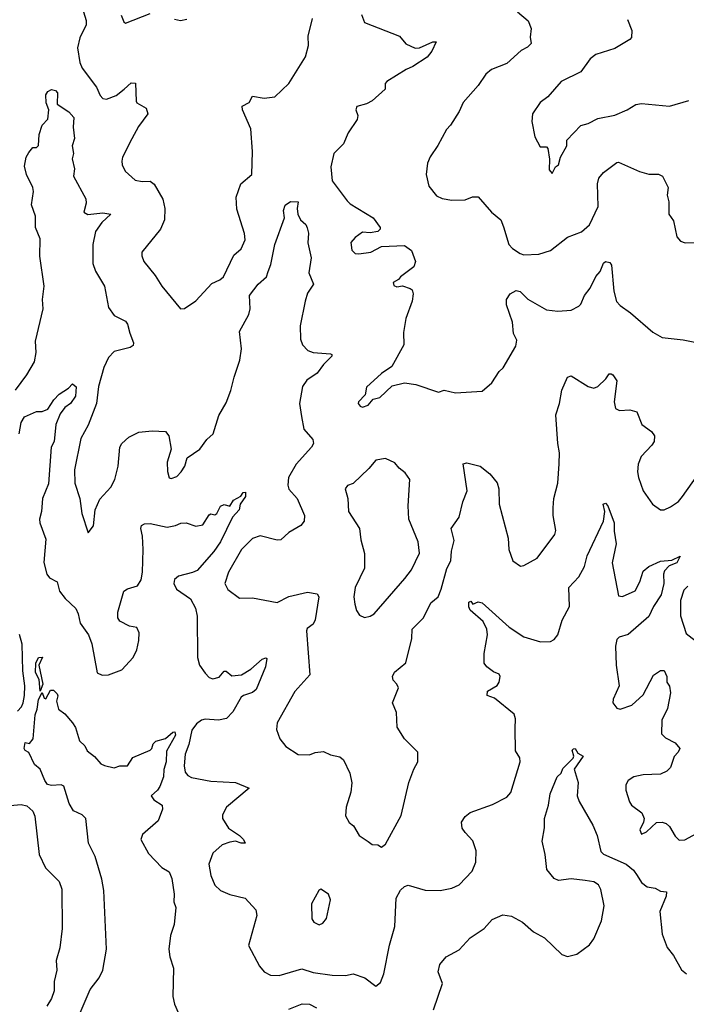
# Model space of a CAD drawing. Extents: x 2199565 to 2323334, y 894172 to 1018966.
# Tile 336 of 440: x 2305767 to 2309282, y 955184 to 960381. Entities that reach past the tile are written whole.
import ezdxf

# ---------------------------------------------------------------- set-up
doc = ezdxf.new("R2010")
doc.units = 0

msp = doc.modelspace()

# ---------------------------------------------------------------- linework, layer by layer
at = {"layer": '0CON10XD'}
for points in [[(2306103.1, 960423.1), (2306117.8, 960377.8), (2306116.8, 960355), (2306083.8, 960285), (2306072.2, 960232.2), (2306083.6, 960155), (2306095.4, 960125.4), (2306171.9, 960025), (2306191.7, 959981.7), (2306205.6, 959965.6), (2306225, 959961.9), (2306275, 959981.1), (2306317.5, 960015), (2306355, 960047.8), (2306377, 960047), (2306381.2, 959951.2), (2306385, 959943.3), (2306433.8, 959915), (2306442.5, 959885), (2306393, 959817), (2306357.1, 959752.9), (2306309.2, 959655), (2306304.3, 959635), (2306307.5, 959615), (2306322.7, 959582.7), (2306374.7, 959534.7), (2306413.2, 959526.8), (2306455, 959528.6), (2306475, 959514.2), (2306521.2, 959435), (2306532, 959385), (2306530.5, 959325), (2306509.5, 959275), (2306410.8, 959155), (2306410, 959135), (2306422, 959105), (2306480.6, 959030.6), (2306515.6, 958975), (2306615, 958856.2), (2306635, 958856.7), (2306695, 958896.7), (2306780.3, 958989.7), (2306821.3, 959008.7), (2306841.4, 959025), (2306895, 959138.8), (2306935, 959171.2), (2306955, 959220), (2306952.7, 959252.7), (2306910.8, 959380.8), (2306908.5, 959445), (2306931.9, 959515), (2306990, 959565), (2306994.5, 959685), (2306985.6, 959805), (2306942, 959905), (2306940, 959925), (2306976.7, 959945), (2306995, 959977.5), (2307056.5, 959966.5), (2307112, 959975), (2307185.8, 960045), (2307274.3, 960185), (2307289.5, 960245), (2307287.9, 960295), (2307311.5, 960388.5)], [(2308392.4, 960422.4), (2308448.1, 960375), (2308464, 960335), (2308458.8, 960288.8), (2308463.3, 960255), (2308445, 960236.7), (2308411.2, 960218.8), (2308335, 960150.8), (2308255, 960118.1), (2308225, 960093.8), (2308184.2, 960035), (2308106, 959945), (2308085, 959897.5), (2308038.8, 959825), (2308017.7, 959802.3), (2307972.3, 959717.7), (2307931.7, 959658.3), (2307918, 959625), (2307910.8, 959565), (2307925, 959503.3), (2307965, 959452.5), (2307995, 959436.9), (2308045, 959428.6), (2308115, 959430.8), (2308155, 959446.2), (2308185, 959446.2), (2308254.3, 959365), (2308303.1, 959325), (2308318.2, 959288.2), (2308345.7, 959195), (2308365, 959173.3), (2308405, 959146.9), (2308425, 959140.6), (2308505, 959143.1), (2308565, 959162.9), (2308655, 959233.3), (2308729.1, 959260.9), (2308771.9, 959298.1), (2308817.9, 959395), (2308814.1, 959515), (2308821.2, 959545), (2308845, 959575.6), (2308915, 959627.1), (2308925, 959628.6), (2309035, 959580), (2309085, 959566), (2309135, 959566), (2309156.2, 959555), (2309185.7, 959495), (2309180.8, 959455), (2309190.5, 959419.5), (2309189.2, 959355), (2309215, 959320), (2309231.2, 959235), (2309251.7, 959211.7), (2309276.4, 959203.6), (2309337.5, 959205)], [(2306302.5, 960405), (2306315, 960370), (2306325, 960362.5), (2306455, 960414)], [(2306582.5, 960385), (2306615, 960378), (2306647.5, 960385)], [(2307569.7, 960409.7), (2307585, 960366.7), (2307768.8, 960295), (2307803.2, 960253.2), (2307851.7, 960231.7), (2307875, 960232.5), (2307945, 960265.5), (2307963.3, 960265), (2307939.5, 960215), (2307915, 960182.9), (2307840, 960135), (2307805, 960119.2), (2307703.3, 960055), (2307693.8, 960045), (2307693.8, 960015), (2307625, 959952.9), (2307595, 959936.7), (2307545, 959923.8), (2307538.6, 959905), (2307549.5, 959875), (2307545.5, 959855), (2307499.4, 959785), (2307474.2, 959725.8), (2307423.5, 959675), (2307408.2, 959605), (2307415, 959531.2), (2307492.9, 959425), (2307509.3, 959409.3), (2307630, 959335), (2307667.5, 959285), (2307667.5, 959275), (2307655, 959263.3), (2307615, 959256.7), (2307575, 959260), (2307535, 959232.5), (2307512.5, 959205), (2307518, 959165), (2307535, 959148), (2307555, 959146), (2307617.5, 959155), (2307675, 959184), (2307795, 959190), (2307833, 959163), (2307853.3, 959105), (2307845, 959077.5), (2307775.6, 959024.4)], [(2308971.7, 960381.7), (2308994.3, 960325), (2308993, 960287), (2308983.6, 960276.4), (2308905, 960229.2), (2308805, 960198), (2308775.8, 960174.2), (2308725, 960106), (2308621.2, 960055), (2308551.2, 959975), (2308511.2, 959945), (2308470, 959885), (2308466.7, 959845), (2308484, 959764), (2308510.7, 959710.7), (2308545, 959710), (2308551.7, 959701.7), (2308561.2, 959645), (2308558.3, 959588.3), (2308575, 959570), (2308592.5, 959605), (2308607.5, 959615), (2308618.8, 959655), (2308652.5, 959715), (2308652.5, 959745), (2308725, 959822.5), (2308765, 959834.3), (2308815, 959859.2), (2308905, 959877.5), (2308970, 959905), (2309015, 959933.8), (2309045, 959940), (2309194.2, 959925.8), (2309295, 959954.2)], [(2305744.1, 958425.9), (2305805, 958506.7), (2305844.7, 958575), (2305853.1, 958625), (2305850.4, 958685), (2305890.2, 958855), (2305886, 958905), (2305896, 958975), (2305872.9, 959132.9), (2305874.7, 959225), (2305850.5, 959285), (2305850, 959345), (2305829.1, 959405), (2305838.5, 959475), (2305835.4, 959495), (2305802.4, 959565), (2305792, 959608), (2305800.4, 959655), (2305815, 959681.2), (2305835, 959707.5), (2305855, 959707.5), (2305865, 959717.5), (2305870, 959775), (2305885.6, 959824.4), (2305915, 959856.7), (2305920, 959905), (2305907, 959943), (2305904, 959985), (2305915, 960003.3), (2305935, 960013.8), (2305955, 960008), (2305966, 959995), (2305963.3, 959935), (2306025, 959895.8), (2306052.5, 959865), (2306048.9, 959815), (2306055.8, 959755), (2306044, 959715), (2306050, 959675), (2306042.8, 959647.2), (2306056, 959595), (2306050, 959555), (2306115.8, 959435.8), (2306117.1, 959412.9), (2306104.3, 959365), (2306125, 959352.5), (2306205, 959361.2), (2306247.5, 959355), (2306199.6, 959310.4), (2306166, 959264), (2306153.1, 959195), (2306151.5, 959095), (2306166.4, 959055), (2306213.6, 958975), (2306235, 958862), (2306265, 958820), (2306325, 958790), (2306335.8, 958775), (2306347.5, 958727.5), (2306366, 958675), (2306365, 958662.5), (2306348.8, 958651.2), (2306265, 958629.4), (2306235, 958599.2), (2306209.5, 958545), (2306182.9, 958445), (2306171.5, 958355), (2306128.1, 958241.9), (2306088.8, 958171.2), (2306056.2, 958005), (2306058.1, 957935), (2306084.3, 957855), (2306094.5, 957774.5), (2306127, 957673), (2306155, 957710), (2306164.4, 957795), (2306189.7, 957850.3), (2306246.4, 957913.6), (2306268.8, 957955), (2306285.5, 958025), (2306294.5, 958125), (2306304.7, 958145.3), (2306342.3, 958177.7), (2306395, 958204.4), (2306465, 958211.4), (2306535, 958207.5), (2306552.5, 958185), (2306566.2, 958115), (2306544.2, 958045.8), (2306546.1, 957996.1), (2306554.1, 957964.1), (2306565, 957960), (2306595, 957970), (2306618.8, 957995), (2306637.5, 958025), (2306650.5, 958069.5), (2306716, 958115), (2306754.2, 958165), (2306787.1, 958195), (2306816.9, 958293.1), (2306855, 958359.2), (2306880.7, 958425), (2306896.7, 958495), (2306928.2, 958585), (2306935.4, 958645), (2306925.8, 958735), (2306975.6, 958825), (2306981.1, 958855), (2306978.6, 958925), (2307025, 958986), (2307067.5, 959025), (2307077.2, 959052.8), (2307091.4, 959088.6), (2307112.2, 959195), (2307162.5, 959335), (2307157.5, 959375), (2307167, 959403), (2307195, 959422.5), (2307235, 959420), (2307230, 959385), (2307234, 959355), (2307248, 959325), (2307275, 959301.2), (2307283, 959283), (2307288.9, 959255), (2307285.5, 959204.5), (2307304.1, 959125), (2307291.5, 959045), (2307315.6, 958985), (2307285, 958938.8), (2307272.1, 958895), (2307246.2, 958765), (2307246.7, 958695), (2307257.5, 958665), (2307286.2, 958635), (2307315, 958624.4), (2307405, 958617.5), (2307412.5, 958615), (2307413.3, 958605), (2307368.1, 958561.9), (2307335, 958515.6), (2307281.6, 958478.4), (2307258.1, 958445), (2307242.1, 958355), (2307252.9, 958287.1), (2307265, 958220), (2307312, 958165), (2307316, 958145), (2307305.5, 958124.5), (2307225.4, 958034.6), (2307184.6, 957965.4), (2307180, 957925), (2307185, 957903.3), (2307230, 957855), (2307268.1, 957765), (2307266.5, 957735), (2307248.3, 957711.7), (2307185, 957675.6), (2307143.3, 957636.7), (2307125, 957634.4), (2307035, 957657.5), (2306995, 957643.1), (2306935.7, 957584.3), (2306868.2, 957465), (2306848.9, 957405), (2306865, 957374), (2306925, 957328.8), (2306995, 957329.4), (2307125, 957306), (2307185, 957336.9), (2307285, 957359.2), (2307335, 957351.9), (2307344.5, 957335), (2307325, 957213.8), (2307315, 957190.8), (2307282.8, 957167.2), (2307278.6, 957155), (2307296.6, 956923.4), (2307216.9, 956835), (2307125, 956670), (2307121.4, 956635), (2307139.2, 956585), (2307169.2, 956545), (2307235, 956502.5), (2307295, 956501.4), (2307325, 956512.9), (2307368.8, 956518.8), (2307405, 956501.4), (2307455, 956490), (2307474, 956475), (2307508.1, 956405), (2307517.3, 956352.7), (2307512.5, 956305), (2307487.5, 956225), (2307485, 956180), (2307503.9, 956143.9), (2307526.4, 956126.4), (2307556.7, 956075), (2307604.1, 956044.1), (2307625, 956028.8), (2307655, 956026.2), (2307675, 956013.3), (2307695, 956030), (2307778.7, 956181.3), (2307819.2, 956355), (2307844.2, 956425.8), (2307866.2, 956465), (2307866.7, 956515), (2307795, 956586.2), (2307757.3, 956647.3), (2307753.1, 956725), (2307733.1, 956775), (2307764.2, 956855), (2307755.8, 956875), (2307736.2, 956896.2), (2307732.5, 956915), (2307742.5, 956937.5), (2307803.6, 956986.4), (2307834.2, 957115), (2307836.3, 957163.7), (2307896.3, 957223.7), (2307935, 957303.8), (2307972.9, 957335), (2307989.6, 957375), (2308019.2, 957485), (2308040, 957525), (2308043.4, 957576.6), (2308057.5, 957632.5), (2308042.2, 957695), (2308085, 957756.2), (2308103.2, 957836.8), (2308125.5, 957894.5), (2308105, 958037.5), (2308125, 958043.3), (2308195, 958024.2), (2308246.2, 957985), (2308285, 957936.7), (2308292.5, 957905), (2308295.8, 957825), (2308343.3, 957645), (2308346.7, 957585), (2308367.5, 957525), (2308407.5, 957497.5), (2308425, 957501.2), (2308495, 957540), (2308589.2, 957665), (2308593.8, 957685), (2308580, 957765), (2308580, 957805), (2308584, 957855), (2308604.5, 957935.5), (2308612.1, 958037.9), (2308614, 958095), (2308603.8, 958145), (2308593.6, 958295), (2308613.3, 958355), (2308625, 958426.7), (2308655, 958494), (2308675, 958501.8), (2308765, 958445.7), (2308795, 958436.9), (2308815.8, 958445), (2308857.5, 958485), (2308875, 958512.5), (2308885, 958512.5), (2308895, 958506.7), (2308915.5, 958475), (2308900.8, 958365), (2308909.3, 958329.3), (2308929.3, 958319.3), (2308985, 958322.5), (2309021.2, 958311.2), (2309046.7, 958245), (2309098.3, 958208.3), (2309114, 958185), (2309112, 958155), (2309100, 958135), (2309043.4, 958076.6), (2309027.5, 958035), (2309024.2, 957995), (2309029.2, 957965), (2309054.5, 957894.5), (2309104.3, 957824.3), (2309145, 957794.2), (2309165, 957794.2), (2309199.3, 957810.7), (2309240.9, 957839.1), (2309262.5, 957865), (2309495, 958195.6)], [(2307775.6, 959024.4), (2307765, 959010), (2307736.7, 958995), (2307739.3, 958979.3), (2307755, 958972), (2307785, 958976.7), (2307825, 958963.3), (2307836.7, 958955), (2307841.2, 958935), (2307836, 958895), (2307802.2, 958805), (2307790.3, 958729.7), (2307793.1, 958665), (2307729.7, 958550.3), (2307675, 958513.8), (2307595, 958442.5), (2307588.3, 958401.7), (2307553.3, 958365), (2307551.2, 958355), (2307561.7, 958341.7), (2307575, 958336.7), (2307605, 958346.7), (2307630.7, 958379.3), (2307665, 958387.5), (2307730.8, 958449.2), (2307796.1, 958463.9), (2307855, 958456), (2307975, 958416), (2308005, 958425.8), (2308065, 958412), (2308205, 958420), (2308255.7, 958464.3), (2308295.7, 958524.3), (2308316.8, 958543.2), (2308382.4, 958657.6), (2308389.1, 958689.1), (2308370.9, 958725), (2308366.2, 958785), (2308333.7, 958876.3), (2308334.5, 958905), (2308352.5, 958935), (2308385, 958951.9), (2308405, 958946.7), (2308447, 958907), (2308545, 958850.6), (2308605, 958842.5), (2308675, 958848), (2308715, 958868.8), (2308725, 958880), (2308745.7, 958925), (2308775, 958964), (2308805, 959026.7), (2308827, 959053), (2308845, 959096.2), (2308855.8, 959105.8), (2308879.2, 959099.2), (2308888, 959085), (2308898.9, 958948.9), (2308914.6, 958894.6), (2308932.6, 958872.6), (2308988, 958835), (2309105, 958732), (2309155, 958704.2), (2309265, 958692), (2309386.4, 958666.4)], [(2305764.3, 958195), (2305775, 958256), (2305791.9, 958285), (2305855, 958314), (2305885, 958313.3), (2305914.1, 958325.9), (2305946, 958375), (2305974.4, 958405.6), (2306024.1, 958435.9), (2306045, 958458.8), (2306065, 958443.3), (2306060.8, 958395), (2306034.1, 958355), (2306005.2, 958334.8), (2305979.2, 958300.8), (2305957.7, 958245), (2305948.2, 958155), (2305932.9, 958125), (2305918.2, 957931.8), (2305886.2, 957855), (2305881.5, 957785), (2305870.4, 957745), (2305872.5, 957725), (2305905, 957640), (2305894.2, 957515.8), (2305909.2, 957455), (2305923.8, 957435), (2305964.6, 957414.6), (2305976.5, 957365), (2306006, 957326), (2306063.2, 957273.2), (2306075.4, 957245), (2306085, 957196.2), (2306128.8, 957135), (2306147.5, 957087.5), (2306175, 956933.3), (2306202.3, 956922.3), (2306235, 956924), (2306305, 956949.1), (2306365.5, 957015), (2306383.8, 957055), (2306394.5, 957104.5), (2306396.7, 957145), (2306385, 957173.8), (2306345, 957180), (2306295, 957206.7), (2306283.9, 957223.9), (2306283.9, 957253.9), (2306315.8, 957365), (2306335, 957377.1), (2306387.3, 957392.7), (2306407.3, 957425), (2306414.7, 957465), (2306417.8, 957585), (2306414.6, 957654.6), (2306405.7, 957695), (2306408.6, 957711.4), (2306425, 957720.8), (2306455, 957722.5), (2306545, 957703.1), (2306588.3, 957711.7), (2306615.9, 957724.1), (2306644.2, 957725.8), (2306695, 957708), (2306732.5, 957715), (2306765, 957767.5), (2306775, 957772.5), (2306795, 957767.5), (2306805.8, 957774.2), (2306825.7, 957814.3), (2306845, 957822.5), (2306875.5, 957814.5), (2306894.5, 957845.5), (2306933.4, 957866.6), (2306945, 957886.2), (2306956.8, 957886.8), (2306956.9, 957865), (2306930, 957825), (2306924, 957795), (2306888.8, 957755), (2306825.8, 957625), (2306790, 957575), (2306701.9, 957475), (2306677.1, 957462.9), (2306604.3, 957445), (2306583.2, 957426.8), (2306579.1, 957405), (2306593.3, 957375), (2306666.7, 957325), (2306693.5, 957275), (2306702.4, 957232.4), (2306704.3, 957014.3), (2306714.7, 956974.7), (2306745, 956932.9), (2306765, 956909.4), (2306785, 956901.5), (2306818.9, 956911.1), (2306845, 956942.5), (2306855, 956942.5), (2306885, 956918.5), (2306936.6, 956923.4), (2306985, 956952.9), (2307045, 957005.5), (2307063.9, 957013.9), (2307070, 957010), (2307062.5, 956965), (2307013.9, 956846.1), (2306995, 956831.1), (2306946, 956815), (2306935, 956805.5), (2306891.3, 956728.7), (2306856.5, 956693.5), (2306815, 956683.8), (2306745, 956688.9), (2306725, 956683.8), (2306698.8, 956665), (2306675, 956632), (2306658.5, 956555), (2306639.2, 956505), (2306633.4, 956443.4), (2306639.1, 956409.1), (2306652.6, 956392.6), (2306672, 956382), (2306775, 956362.2), (2306905, 956354.4), (2306977.5, 956325), (2306857.5, 956225), (2306835.7, 956185), (2306835.8, 956165), (2306867.5, 956115), (2306925, 956075.5), (2306946.4, 956055), (2306955.7, 956034.3), (2306935, 956034.6), (2306905, 956045.4), (2306875, 956040), (2306834.6, 956025.4), (2306785, 955982), (2306764.5, 955925), (2306774.4, 955865), (2306795, 955813.8), (2306825, 955786), (2306875, 955764), (2306955, 955744.3), (2307012.4, 955682.4), (2307016.3, 955653.7), (2306974, 955495), (2307031.4, 955385), (2307056, 955355), (2307088.3, 955338.3), (2307135, 955336.9), (2307255, 955372.5), (2307315, 955352), (2307415, 955338.5), (2307485, 955335.6), (2307525.6, 955345.6), (2307586.7, 955325), (2307645, 955280), (2307669.7, 955300.3), (2307686, 955346), (2307715.9, 955495.9), (2307744.4, 955595.6), (2307751.1, 955745), (2307775, 955786.7), (2307795, 955805.7), (2307815, 955813.1), (2307905, 955787.1), (2307984.1, 955785.9), (2308045, 955797.1), (2308085, 955814.4), (2308153.4, 955886.6), (2308171.4, 955935), (2308174, 955995), (2308157, 956047), (2308115, 956090.8), (2308100, 956115), (2308096, 956145), (2308115, 956176), (2308142.6, 956197.4), (2308260.6, 956239.4), (2308335, 956277.1), (2308357.4, 956302.6), (2308405.8, 956465), (2308403.8, 956485), (2308381.9, 956521.9), (2308379.2, 956640.8), (2308381.7, 956691.7), (2308375, 956716.7), (2308270.7, 956800.7), (2308232.5, 956815), (2308233.6, 956836.4), (2308285, 956867.5), (2308295.8, 956884.2), (2308300, 956915), (2308295, 956927.5), (2308265, 956940), (2308230, 956965), (2308216.2, 956985), (2308215.9, 957035.9), (2308233.1, 957135), (2308230, 957165), (2308211.4, 957205), (2308142.1, 957265), (2308135, 957282.5), (2308135, 957307.5), (2308145, 957312.5), (2308157, 957297), (2308185, 957308.8), (2308205, 957302.9), (2308347.1, 957175), (2308424.7, 957124.7), (2308513, 957097), (2308565, 957100), (2308585, 957110.6), (2308605, 957134.2), (2308628, 957212), (2308666.4, 957285), (2308662, 957385), (2308715, 957440), (2308745.6, 957495.6), (2308758.8, 957551.2), (2308845.7, 957735), (2308852.9, 957785), (2308844.2, 957825), (2308855, 957830), (2308868.1, 957815), (2308901.8, 957725), (2308901.8, 957681.8), (2308912.8, 957615), (2308890.8, 957515), (2308925, 957340), (2308945, 957337.5), (2309012.7, 957367.3), (2309036.2, 957413.8), (2309055, 957471.2), (2309083.8, 957495), (2309145, 957523.3), (2309205, 957528.8), (2309249.3, 957549.3), (2309231.9, 957515), (2309190.8, 957499.2), (2309167, 957473), (2309162.1, 957455), (2309164.1, 957405), (2309149.1, 957345), (2309108.8, 957285), (2309085, 957230.9), (2308975, 957135.6), (2308928.5, 957121.5), (2308915, 957110), (2308908.9, 957075), (2308911.9, 956975), (2308928.1, 956865), (2308895.6, 956795), (2308894.2, 956775), (2308915, 956746.7), (2308932.7, 956742.7), (2308995, 956763.1), (2309055, 956817.5), (2309108.8, 956921.2), (2309145, 956945.7), (2309165, 956946.2), (2309180, 956915), (2309180, 956885), (2309194.1, 956864.1), (2309197.9, 956827.9), (2309182.5, 956745), (2309152.5, 956685), (2309151.4, 956611.4), (2309171.7, 956591.7), (2309223.8, 956565), (2309248, 956535), (2309238.8, 956515), (2309217.3, 956492.7), (2309198.8, 956435), (2309180, 956415), (2309145, 956399.2), (2309055, 956395.7), (2309005, 956384.4), (2308975, 956365.6), (2308962.7, 956342.7), (2308963.1, 956315), (2308982.3, 956252.3), (2308993.3, 956235), (2309046.7, 956195), (2309060, 956165), (2309056.7, 956145), (2309036.7, 956105), (2309045, 956083.3), (2309072.5, 956095), (2309125, 956143.3), (2309155, 956146.2), (2309175, 956138.8), (2309192.7, 956122.7), (2309222.7, 956072.7), (2309245, 956051.2), (2309275, 956052.5), (2309335, 956086)], [(2307585, 957226.2), (2307615, 957232.5), (2307635.8, 957245), (2307797.9, 957432.1), (2307832, 957478), (2307875.5, 957565), (2307867.1, 957625), (2307818.1, 957745), (2307814.3, 957815), (2307823.8, 957955), (2307799.5, 957989.5), (2307767.5, 958015), (2307745, 958043.3), (2307696.1, 958066.1), (2307645, 958056.2), (2307608.2, 958011.8), (2307525, 957933.3), (2307495, 957922.5), (2307482.5, 957905), (2307496.2, 957855), (2307501.2, 957785), (2307558, 957695), (2307565.7, 957635.7), (2307584.1, 957564.1), (2307584.3, 957485.7), (2307535.9, 957384.1), (2307529.2, 957335), (2307533.6, 957296.4), (2307542.7, 957262.7), (2307557.7, 957237.7), (2307585, 957226.2)], [(2309289.2, 957390.8), (2309269.8, 957370.2), (2309250.8, 957315), (2309251.8, 957235), (2309281.8, 957141.8), (2309366.9, 957075)], [(2305755, 956732.1), (2305775.7, 956754.3), (2305784.6, 956775), (2305792.7, 956815), (2305793.6, 956865), (2305782.3, 956945), (2305779.2, 957085), (2305765.8, 957135.8)], [(2305875, 956836.7), (2305868.7, 956898.7), (2305850.3, 956935), (2305852.2, 956985), (2305865, 957014.2), (2305887, 957017), (2305868.1, 956975), (2305888.1, 956875), (2305875, 956836.7)], [(2306074.8, 955115), (2306137.5, 955262.5), (2306185.8, 955324.2), (2306204.7, 955365), (2306224.3, 955475), (2306209.8, 955785), (2306199.5, 955845), (2306163.9, 955965), (2306129.2, 956035), (2306116.1, 956165), (2306096.5, 956185), (2306050, 956205), (2306027, 956245), (2306000, 956335), (2305985, 956342.9), (2305935, 956339.4), (2305913.8, 956345), (2305899.2, 956365), (2305874, 956425), (2305845, 956450.4), (2305814.4, 956514.4), (2305795, 956524), (2305790.4, 956535), (2305795, 956565.8), (2305819, 956561), (2305838.1, 956585), (2305848.1, 956711.9), (2305858.5, 956741.5), (2305865, 956792.5), (2305885, 956830), (2305895, 956800), (2305905, 956797.5), (2305928.3, 956841.7), (2305945, 956842.5), (2305965, 956822.5), (2305967.7, 956812.3), (2305960, 956785), (2305972, 956742), (2306005, 956717.5), (2306045, 956670), (2306060, 956645), (2306081.2, 956575), (2306109.2, 956549.2), (2306123, 956523), (2306161.7, 956491.7), (2306195, 956453.8), (2306214.2, 956444.2), (2306265, 956432.5), (2306295, 956443.3), (2306335, 956444), (2306363.1, 956486.9), (2306453.8, 956525), (2306463.8, 956535), (2306471.2, 956558.8), (2306485, 956572.5), (2306535, 956588), (2306575, 956620.8), (2306585, 956622.5), (2306587.9, 956605), (2306540.2, 956519.8), (2306539.2, 956465), (2306525.8, 956424.2), (2306524.5, 956385), (2306505, 956334.2), (2306493.1, 956315), (2306459.2, 956285), (2306473.8, 956263.8), (2306518, 956235), (2306520, 956215), (2306497.3, 956152.7), (2306415, 956080), (2306405.6, 956055), (2306445, 955980), (2306516.1, 955906.1), (2306555, 955883.3), (2306569.1, 955849.1), (2306582, 955765), (2306580, 955725), (2306589.2, 955695), (2306582, 955605), (2306562.6, 955547.4), (2306552.9, 955475), (2306557.8, 955435), (2306578.2, 955375), (2306573.3, 955225), (2306582.2, 955185), (2306601.4, 955141.4)], [(2307948.7, 955155), (2307995.4, 955294.6), (2307972.9, 955355), (2307982, 955395), (2308015.7, 955434.3), (2308085, 955471.9), (2308141.9, 955535), (2308215.8, 955585), (2308258.8, 955631.2), (2308315, 955657.1), (2308360.3, 955650.3), (2308418.7, 955618.7), (2308477, 955567), (2308533.8, 955535), (2308625, 955446.7), (2308655, 955436.7), (2308705, 955448.8), (2308771.2, 955498.8), (2308795, 955530), (2308834.2, 955625.8), (2308848.9, 955705), (2308830.5, 955790.5), (2308818.8, 955815), (2308795, 955831.6), (2308748.6, 955838.6), (2308675, 955846.9), (2308607.3, 955837.3), (2308585, 955848.8), (2308545.9, 955895.9), (2308538, 955975), (2308521.2, 956045), (2308533.9, 956116.1), (2308533.8, 956165), (2308555.7, 956235), (2308564.4, 956295), (2308601.2, 956385), (2308622.5, 956405), (2308631.2, 956428.8), (2308685.9, 956484.1), (2308688.8, 956495), (2308680, 956525), (2308686.4, 956533.6), (2308695, 956533.8), (2308710.7, 956510.7), (2308738.8, 956495), (2308690.8, 956425), (2308712.1, 956355), (2308705.7, 956285), (2308716.9, 956255), (2308789.4, 956129.4), (2308811.1, 956075), (2308830.7, 955990.7), (2308845, 955977.1), (2308965, 955923.3), (2309003, 955893), (2309023.7, 955863.7), (2309045, 955826.6), (2309075, 955805.3), (2309117.4, 955797.4), (2309145, 955782), (2309178.1, 955778.1), (2309175.5, 955755), (2309143.1, 955675), (2309154.3, 955555), (2309180.6, 955485), (2309215, 955442), (2309256.2, 955366.2), (2309282.5, 955345)], [(2305655, 956228), (2305775, 956238.2), (2305805, 956231.5), (2305835, 956204.3), (2305846.7, 956176.7), (2305869.1, 955975), (2305902.7, 955905), (2305975, 955832.5), (2305988.5, 955791.5), (2305991.2, 955585), (2305977.9, 955482.1), (2305959.7, 955415), (2305961.9, 955365), (2305948.4, 955305), (2305948.7, 955255), (2305934.3, 955215.7), (2305910, 955175)], [(2307345, 955603.8), (2307365, 955612.5), (2307385, 955637.5), (2307406, 955735), (2307395.9, 955765.9), (2307355, 955792.5), (2307343.3, 955785), (2307305.9, 955714.1), (2307306.7, 955635), (2307318.3, 955618.3), (2307345, 955603.8)], [(2307185, 955158.2), (2307256.7, 955186.7), (2307295, 955184.4), (2307331.2, 955165)]]:
    msp.add_lwpolyline(points, dxfattribs=at)

doc.saveas('drawing.dxf')
